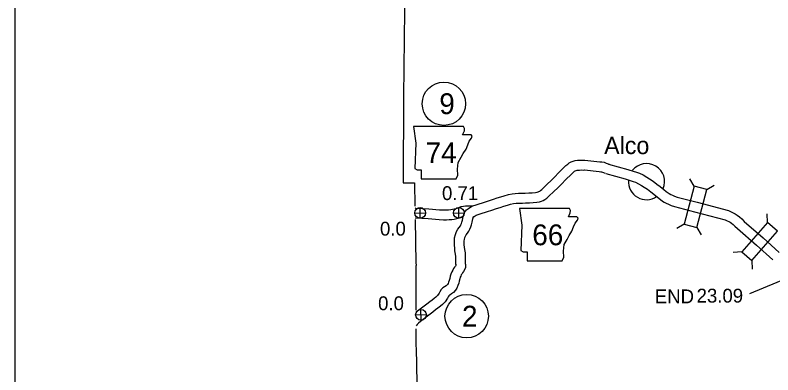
# Model space of a CAD drawing. Extents: x -939622 to -934222, y 1383701 to 1385301.
# Drawn here: x -936684.5 to -936615.3, y 1384867.4 to 1384900.3 of the extents above; entities that cross this region are included whole.
import ezdxf

# ---------------------------------------------------------------- set-up
doc = ezdxf.new("R2010")
doc.units = 0
for name, color, linetype in [('Level 10', 7, 'Continuous'), ('Level 2', 7, 'Continuous'), ('Level 20', 7, 'Continuous'), ('Level 21', 7, 'Continuous'), ('Level 24', 7, 'Continuous'), ('Level 25', 7, 'Continuous'), ('Level 26', 7, 'Continuous'), ('Level 27', 7, 'Continuous'), ('R_Border', 7, 'Continuous')]:
    doc.layers.add(name, color=color, linetype=linetype)

msp = doc.modelspace()

# ---------------------------------------------------------------- linework, layer by layer
at = {"layer": 'Level 10'}
for points in [[(-936644.266, 1384877.488), (-936644.275, 1384877.74), (-936644.27, 1384877.955), (-936644.269, 1384878.219), (-936644.286, 1384878.439), (-936644.342, 1384878.723), (-936644.367, 1384878.995), (-936644.388, 1384879.222), (-936644.392, 1384879.442), (-936644.394, 1384879.701), (-936644.371, 1384879.919), (-936644.305, 1384880.226), (-936644.195, 1384880.487), (-936644.067, 1384880.696), (-936643.951, 1384880.866), (-936643.851, 1384881.008), (-936643.8, 1384881.103), (-936643.753, 1384881.219), (-936643.708, 1384881.359), (-936643.661, 1384881.542), (-936643.63, 1384881.696), (-936643.59, 1384881.87), (-936643.542, 1384882.038), (-936643.461, 1384882.222), (-936643.294, 1384882.468), (-936643.117, 1384882.613), (-936642.79, 1384882.8), (-936642.321, 1384882.973), (-936641.65, 1384883.179), (-936641.269, 1384883.296), (-936640.825, 1384883.448), (-936640.479, 1384883.56), (-936640.158, 1384883.655), (-936639.842, 1384883.769), (-936639.466, 1384883.884), (-936639.128, 1384883.935), (-936638.851, 1384883.97), (-936638.54, 1384883.989), (-936638.218, 1384883.995), (-936637.944, 1384884.007), (-936637.595, 1384884.017), (-936637.288, 1384884.04), (-936636.999, 1384884.065), (-936636.83, 1384884.096), (-936636.744, 1384884.118), (-936636.686, 1384884.143), (-936636.603, 1384884.185), (-936636.522, 1384884.243), (-936636.419, 1384884.335), (-936635.906, 1384884.843), (-936635.584, 1384885.126), (-936635.312, 1384885.396), (-936634.789, 1384885.935), (-936634.454, 1384886.268), (-936634.214, 1384886.519), (-936634.051, 1384886.655), (-936633.915, 1384886.754), (-936633.745, 1384886.854), (-936633.556, 1384886.923), (-936633.387, 1384886.968), (-936633.156, 1384887.013), (-936632.971, 1384887.013), (-936632.796, 1384887.016), (-936632.633, 1384887.014), (-936632.477, 1384887.02), (-936631.109, 1384886.87), (-936630.924, 1384886.857), (-936630.723, 1384886.82), (-936630.544, 1384886.749), (-936630.282, 1384886.633)], [(-936630.343, 1384886.655), (-936628.575, 1384886.162), (-936628.083, 1384886.016), (-936627.778, 1384885.922), (-936627.498, 1384885.819), (-936627.168, 1384885.658), (-936626.841, 1384885.469), (-936626.588, 1384885.308), (-936626.254, 1384885.086), (-936625.919, 1384884.835), (-936625.627, 1384884.604), (-936625.293, 1384884.322), (-936625.057, 1384884.141), (-936624.899, 1384884.028), (-936624.793, 1384883.964), (-936624.647, 1384883.882), (-936624.485, 1384883.802), (-936624.298, 1384883.722), (-936624.053, 1384883.645), (-936622.25, 1384883.176), (-936619.389, 1384882.407), (-936619.126, 1384882.297), (-936618.94, 1384882.206), (-936618.762, 1384882.105), (-936618.574, 1384881.979), (-936618.372, 1384881.825), (-936618.171, 1384881.642), (-936617.947, 1384881.42), (-936616.222, 1384879.909), (-936614.741, 1384878.594)], [(-936643.367, 1384877.518), (-936643.374, 1384877.745), (-936643.37, 1384877.944), (-936643.369, 1384878.252), (-936643.393, 1384878.561), (-936643.45, 1384878.852), (-936643.471, 1384879.077), (-936643.489, 1384879.271), (-936643.492, 1384879.454), (-936643.494, 1384879.657), (-936643.481, 1384879.777), (-936643.443, 1384879.954), (-936643.392, 1384880.075), (-936643.311, 1384880.207), (-936643.211, 1384880.354), (-936643.084, 1384880.534), (-936642.984, 1384880.719), (-936642.906, 1384880.913), (-936642.843, 1384881.111), (-936642.784, 1384881.339), (-936642.75, 1384881.505), (-936642.718, 1384881.645), (-936642.693, 1384881.732), (-936642.67, 1384881.785), (-936642.622, 1384881.855), (-936642.604, 1384881.87), (-936642.409, 1384881.982), (-936642.033, 1384882.12), (-936641.386, 1384882.319), (-936640.991, 1384882.44), (-936640.541, 1384882.594), (-936640.214, 1384882.7), (-936639.879, 1384882.799), (-936639.557, 1384882.915), (-936639.266, 1384883.004), (-936639.005, 1384883.044), (-936638.768, 1384883.073), (-936638.503, 1384883.089), (-936638.19, 1384883.096), (-936637.913, 1384883.107), (-936637.548, 1384883.118), (-936637.214, 1384883.143), (-936636.88, 1384883.172), (-936636.637, 1384883.216), (-936636.448, 1384883.265), (-936636.304, 1384883.328), (-936636.137, 1384883.412), (-936635.958, 1384883.54), (-936635.801, 1384883.681), (-936635.291, 1384884.185), (-936634.97, 1384884.468), (-936634.672, 1384884.763), (-936634.148, 1384885.303), (-936633.812, 1384885.638), (-936633.599, 1384885.86), (-936633.497, 1384885.945), (-936633.42, 1384886.001), (-936633.359, 1384886.037), (-936633.286, 1384886.064), (-936633.186, 1384886.09), (-936633.07, 1384886.113), (-936632.962, 1384886.113), (-936632.795, 1384886.116), (-936632.622, 1384886.113), (-936632.508, 1384886.118), (-936631.189, 1384885.973), (-936631.037, 1384885.962), (-936630.973, 1384885.951), (-936630.892, 1384885.918), (-936630.646, 1384885.81)], [(-936630.585, 1384885.788), (-936628.824, 1384885.297), (-936628.343, 1384885.154), (-936628.065, 1384885.068), (-936627.851, 1384884.99), (-936627.591, 1384884.864), (-936627.308, 1384884.699), (-936627.078, 1384884.553), (-936626.773, 1384884.35), (-936626.467, 1384884.122), (-936626.197, 1384883.908), (-936625.858, 1384883.621), (-936625.593, 1384883.417), (-936625.394, 1384883.276), (-936625.247, 1384883.186), (-936625.067, 1384883.086), (-936624.862, 1384882.984), (-936624.61, 1384882.877), (-936624.301, 1384882.78), (-936622.48, 1384882.306), (-936619.681, 1384881.553), (-936619.498, 1384881.477), (-936619.359, 1384881.409), (-936619.235, 1384881.339), (-936619.097, 1384881.246), (-936618.949, 1384881.133), (-936618.792, 1384880.99), (-936618.561, 1384880.761), (-936616.818, 1384879.234), (-936615.339, 1384877.921)], [(-936647.971, 1384882.645), (-936647.928, 1384882.64), (-936646.727, 1384882.574), (-936645.742, 1384882.48), (-936645.368, 1384882.471), (-936645.159, 1384882.472), (-936644.938, 1384882.488), (-936644.724, 1384882.501), (-936644.554, 1384882.522), (-936644.401, 1384882.554), (-936644.222, 1384882.606), (-936644.058, 1384882.668), (-936643.917, 1384882.724), (-936643.767, 1384882.77), (-936643.566, 1384882.824), (-936643.372, 1384882.844), (-936643.156, 1384882.851), (-936642.87, 1384882.851), (-936642.698, 1384882.845)], [(-936647.987, 1384881.742), (-936646.794, 1384881.677), (-936645.796, 1384881.581), (-936645.377, 1384881.571), (-936645.124, 1384881.572), (-936644.879, 1384881.59), (-936644.642, 1384881.604), (-936644.406, 1384881.633), (-936644.182, 1384881.68), (-936643.938, 1384881.751), (-936643.733, 1384881.829), (-936643.618, 1384881.874), (-936643.607, 1384881.877)], [(-936644.267, 1384877.504), (-936644.267, 1384877.428), (-936644.271, 1384877.394), (-936644.308, 1384877.325), (-936644.373, 1384877.239), (-936644.464, 1384877.104), (-936644.55, 1384876.967), (-936644.631, 1384876.8), (-936644.713, 1384876.605), (-936644.766, 1384876.407), (-936644.824, 1384876.206), (-936644.869, 1384876.029), (-936644.917, 1384875.867), (-936644.974, 1384875.735), (-936645.023, 1384875.653), (-936645.082, 1384875.582), (-936645.139, 1384875.542), (-936645.284, 1384875.451), (-936645.438, 1384875.351), (-936645.595, 1384875.185), (-936645.722, 1384874.994), (-936645.798, 1384874.855), (-936645.928, 1384874.649), (-936645.989, 1384874.588), (-936646.083, 1384874.497), (-936646.232, 1384874.372), (-936646.435, 1384874.213), (-936646.639, 1384874.063), (-936646.909, 1384873.861), (-936647.874, 1384873.127)], [(-936643.367, 1384877.502), (-936643.367, 1384877.373), (-936643.387, 1384877.203), (-936643.438, 1384877.043), (-936643.548, 1384876.839), (-936643.639, 1384876.717), (-936643.71, 1384876.613), (-936643.762, 1384876.53), (-936643.811, 1384876.429), (-936643.859, 1384876.314), (-936643.898, 1384876.166), (-936643.955, 1384875.969), (-936644.002, 1384875.788), (-936644.069, 1384875.562), (-936644.171, 1384875.324), (-936644.287, 1384875.131), (-936644.467, 1384874.913), (-936644.644, 1384874.79), (-936644.8, 1384874.693), (-936644.858, 1384874.655), (-936644.887, 1384874.623), (-936644.951, 1384874.527), (-936645.023, 1384874.397), (-936645.221, 1384874.083), (-936645.358, 1384873.947), (-936645.48, 1384873.828), (-936645.665, 1384873.673), (-936645.891, 1384873.496), (-936646.104, 1384873.34), (-936646.368, 1384873.143), (-936647.492, 1384872.287), (-936647.655, 1384872.138), (-936647.778, 1384872.002), (-936647.871, 1384871.879)]]:
    msp.add_lwpolyline(points, dxfattribs=at)
at = {"layer": 'Level 2'}
for points in [[(-936649.137, 1384927.386), (-936649.114, 1384924.485), (-936649.113, 1384924.446), (-936649.11, 1384916.556), (-936649.113, 1384916.52), (-936649.153, 1384908.52), (-936648.941, 1384900.68), (-936649.05, 1384892.83), (-936649.08, 1384884.93), (-936648.031, 1384884.936), (-936647.993, 1384882.806)], [(-936647.971, 1384881.583), (-936647.901, 1384877.62), (-936647.892, 1384877.451), (-936647.886, 1384877.405)], [(-936647.877, 1384873.298), (-936647.886, 1384877.405)], [(-936647.542, 1384837.93), (-936647.625, 1384845.72), (-936647.621, 1384845.771), (-936647.656, 1384853.742), (-936647.662, 1384853.829), (-936647.701, 1384861.715), (-936647.697, 1384861.779), (-936647.858, 1384869.863), (-936647.871, 1384869.983), (-936647.874, 1384871.607)]]:
    msp.add_lwpolyline(points, dxfattribs=at)
at = {"layer": 'Level 20'}
for p, q in [((-936622.521, 1384884.623), (-936622.921, 1384885.306)), ((-936621.371, 1384884.323), (-936620.688, 1384884.724)), ((-936615.808, 1384881.317), (-936615.86, 1384882.107)), ((-936623.419, 1384881.174), (-936624.102, 1384880.773)), ((-936622.269, 1384880.874), (-936621.868, 1384880.191)), ((-936618.155, 1384878.635), (-936618.946, 1384878.583)), ((-936617.262, 1384877.853), (-936617.209, 1384877.062))]:
    msp.add_line(p, q, dxfattribs=at)
for points in [[(-936622.521, 1384884.623), (-936623.419, 1384881.174), (-936622.269, 1384880.874), (-936621.371, 1384884.323)], [(-936615.808, 1384881.317), (-936618.155, 1384878.635), (-936617.262, 1384877.853), (-936614.914, 1384880.534)]]:
    msp.add_lwpolyline(points, close=True, dxfattribs=at)
at = {"layer": 'Level 21'}
for points in [[(-936648.13, 1384890.093), (-936647.902, 1384888.571), (-936648.004, 1384886.261), (-936647.801, 1384886.135), (-936647.42, 1384886.135), (-936647.42, 1384885.322), (-936644.222, 1384885.322), (-936644.07, 1384885.652), (-936644.121, 1384886.185), (-936644.045, 1384886.794), (-936643.766, 1384887.276), (-936643.588, 1384887.632), (-936643.334, 1384888.012), (-936643.182, 1384888.418), (-936643.055, 1384888.748), (-936642.827, 1384889.027), (-936642.776, 1384889.205), (-936642.877, 1384889.332), (-936643.664, 1384889.332), (-936643.486, 1384889.687), (-936643.461, 1384889.916), (-936643.566, 1384890.091)], [(-936638.462, 1384882.596), (-936638.233, 1384881.073), (-936638.335, 1384878.764), (-936638.132, 1384878.637), (-936637.751, 1384878.637), (-936637.751, 1384877.825), (-936634.554, 1384877.825), (-936634.401, 1384878.155), (-936634.452, 1384878.688), (-936634.376, 1384879.297), (-936634.097, 1384879.779), (-936633.919, 1384880.134), (-936633.665, 1384880.515), (-936633.513, 1384880.921), (-936633.386, 1384881.251), (-936633.158, 1384881.53), (-936633.107, 1384881.708), (-936633.209, 1384881.834), (-936633.995, 1384881.834), (-936633.818, 1384882.19), (-936633.792, 1384882.418), (-936633.897, 1384882.594)]]:
    msp.add_lwpolyline(points, close=True, dxfattribs=at)
at = {"layer": 'Level 24'}
for start, end in [(337.22896, 141.23535), (175.86577, 303.87756)]:
    msp.add_arc((-936626.86, 1384885.053), 1.65, start, end, dxfattribs=at)
at = {"layer": 'Level 25'}
msp.add_line((-936617.425, 1384874.82), (-936612.253, 1384877.017), dxfattribs=at)
at = {"layer": 'Level 26'}
for p, q in [((-936647.507, 1384881.706), (-936647.529, 1384882.683)), ((-936643.98, 1384881.706), (-936644.003, 1384882.683)), ((-936648.006, 1384882.183), (-936647.03, 1384882.206)), ((-936644.479, 1384882.183), (-936643.503, 1384882.206)), ((-936647.93, 1384872.879), (-936646.954, 1384872.902)), ((-936647.431, 1384872.402), (-936647.453, 1384873.379))]:
    msp.add_line(p, q, dxfattribs=at)
for centre in [(-936647.518, 1384882.194), (-936643.991, 1384882.194), (-936647.442, 1384872.891)]:
    msp.add_circle(centre, 0.488, dxfattribs=at)
at = {"layer": 'Level 27'}
for centre in [(-936645.346, 1384892.17), (-936643.272, 1384872.764)]:
    msp.add_circle(centre, 1.98, dxfattribs=at)
at = {"layer": 'R_Border'}
msp.add_line((-936684.478, 1383730.792), (-936684.478, 1385271.742), dxfattribs=at)

# ---------------------------------------------------------------- texts
at = {"layer": 'Level 21'}
for s, p in [('74', (-936647.015, 1384886.747)), ('66', (-936637.285, 1384879.241))]:
    msp.add_text(s, height=1.9008, dxfattribs=at).set_placement(p)
at = {"layer": 'Level 24'}
msp.add_text('Alco', height=1.584, dxfattribs=at).set_placement((-936630.726, 1384887.566))
at = {"layer": 'Level 25'}
for s, p in [('0.71', (-936645.525, 1384883.369)), ('0.0', (-936651.183, 1384880.12)), ('END', (-936626.103, 1384873.936)), ('23.09', (-936622.288, 1384874.001)), ('0.0', (-936651.356, 1384873.309))]:
    msp.add_text(s, height=1.2672, dxfattribs=at).set_placement(p)
at = {"layer": 'Level 27'}
for s, p in [('9', (-936645.771, 1384891.22)), ('2', (-936643.697, 1384871.813))]:
    msp.add_text(s, height=1.901, dxfattribs=at).set_placement(p)

doc.saveas('drawing.dxf')
